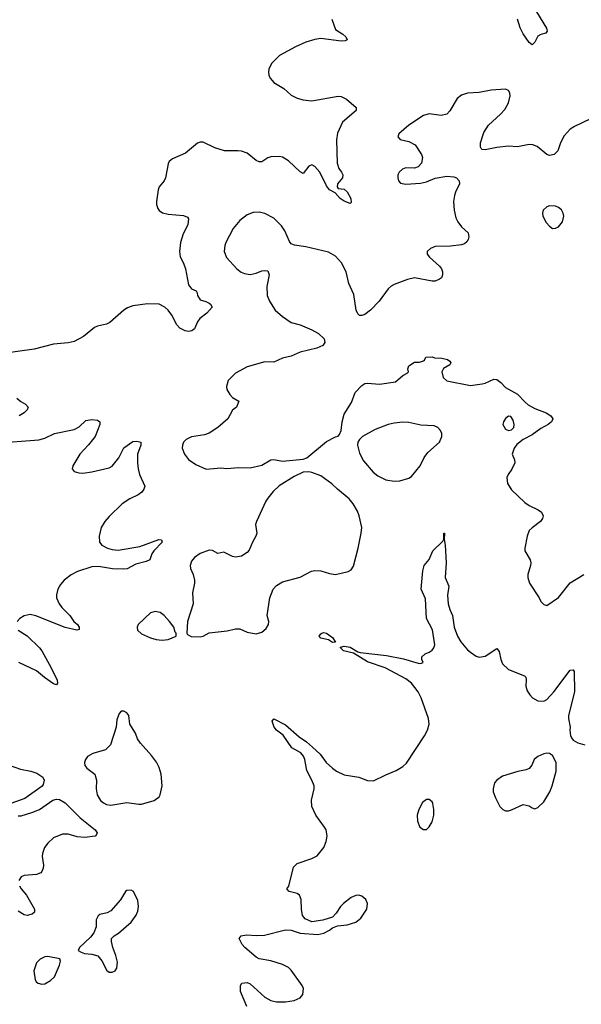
# Model space of a CAD drawing. Header units: inches. Extents: x 1449094 to 1618372, y 389908 to 534307.
# Tile 417 of 494: x 1603759 to 1607586, y 471923 to 478627. Entities that reach past the tile are written whole.
import ezdxf

# ---------------------------------------------------------------- set-up
doc = ezdxf.new("R2010")
doc.units = ezdxf.units.IN
doc.header["$MEASUREMENT"] = 0
doc.layers.add('B6407', color=7, linetype='Continuous')

msp = doc.modelspace()

# ---------------------------------------------------------------- linework, layer by layer
at = {"layer": 'B6407', "color": 5}
for points, elevation in [([(1607280.8, 478680.8), (1607348, 478570), (1607354, 478550), (1607343.5, 478536.5), (1607310, 478527), (1607290, 478516), (1607270, 478474), (1607250, 478456), (1607230, 478472), (1607190, 478531.6), (1607170, 478571.8), (1607151.3, 478631.3)], 520), ([(1605886, 478630), (1605910, 478560.7), (1605961, 478530), (1605981, 478510), (1605991.3, 478490), (1605977.3, 478482.7), (1605950, 478480.9), (1605810, 478499.1), (1605770, 478493.1), (1605710, 478474.5), (1605637.6, 478442.4), (1605530, 478384.2), (1605474.9, 478330), (1605456.4, 478290), (1605454.4, 478270), (1605456.4, 478250), (1605466, 478230), (1605490, 478200.5), (1605559.9, 478159.9), (1605610, 478112.7), (1605650, 478093.7), (1605690, 478081.1), (1605750, 478075.3), (1605930, 478106), (1605950, 478105.5), (1605986.6, 478086.6), (1606051.3, 478030), (1606051, 478010), (1605959.3, 477930), (1605925.1, 477854.9), (1605918.4, 477810), (1605922, 477650), (1605933.9, 477613.9), (1605952.2, 477590), (1605960.4, 477570), (1605959.3, 477550), (1605924, 477510), (1605922.8, 477490), (1605930, 477478), (1605970, 477474), (1605990, 477456.3), (1606015.8, 477410), (1606017.3, 477382.7), (1606010, 477375.3), (1605970, 477391.8), (1605942.9, 477410), (1605908.1, 477448.1), (1605870, 477468), (1605850, 477495.1), (1605804.4, 477590), (1605770, 477628.2), (1605750, 477639.6), (1605729, 477631), (1605690, 477579.3), (1605670, 477591.8), (1605590, 477666.6), (1605550, 477691.5), (1605530, 477696.9), (1605470, 477693.6), (1605450, 477687), (1605410, 477659.5), (1605390, 477660.7), (1605370, 477667.6), (1605310, 477718.7), (1605270, 477731.3), (1605244.7, 477735.3), (1605154.2, 477734.2), (1605090, 477754.5), (1605010, 477792.7), (1604990, 477792.7), (1604970, 477786), (1604890, 477719.5), (1604799.8, 477680.2), (1604778, 477662), (1604770, 477646), (1604753, 477550), (1604743.8, 477530), (1604710.4, 477490), (1604702.6, 477470), (1604691.8, 477390), (1604692.2, 477370), (1604700.9, 477340.9), (1604708.9, 477328.9), (1604732.8, 477312.8), (1604770, 477302.6), (1604874.9, 477294.9), (1604902.5, 477282.5), (1604910.4, 477270.4), (1604904.4, 477230), (1604872.2, 477170), (1604855.3, 477110), (1604848.9, 477050), (1604853.4, 477013.4), (1604875.5, 476970), (1604888.2, 476930), (1604910, 476821.6), (1604930, 476795.3), (1604960.7, 476780.7), (1604968.5, 476768.5), (1604970.4, 476750), (1604990, 476720.3), (1605028.5, 476708.5), (1605050, 476696.3), (1605058.8, 476690), (1605070.7, 476670), (1605034.8, 476630), (1604987.1, 476592.9), (1604970.3, 476569.7), (1604950, 476522), (1604932.3, 476507.7), (1604910, 476504.8), (1604887.9, 476508), (1604850, 476526.9), (1604829, 476549), (1604795.3, 476615.3), (1604770, 476649.7), (1604748, 476670), (1604710, 476689.8), (1604630, 476691.6), (1604530, 476678.2), (1604495, 476665), (1604470, 476649.7), (1604374.3, 476565.7), (1604350, 476553.3), (1604290, 476540.3), (1604270, 476531), (1604193.7, 476470), (1604130, 476437), (1604090, 476426.3), (1603990, 476418.2), (1603857.1, 476382.9), (1603630, 476352)], 520), ([(1607648.6, 477951.4), (1607539.3, 477900.7), (1607510, 477882), (1607470, 477836), (1607444.4, 477790), (1607426, 477734), (1607402, 477710), (1607370, 477703.7), (1607350, 477709.6), (1607284.5, 477764.5), (1607255.2, 477775.2), (1607230, 477778.4), (1607150, 477762.6), (1607090, 477766.3), (1607010, 477756.9), (1606930, 477740.7), (1606910, 477743.7), (1606902.7, 477750), (1606900.1, 477760.1), (1606899.6, 477790), (1606920.8, 477859.2), (1606952.7, 477910), (1607035.6, 477984.4), (1607063.8, 478016.2), (1607090, 478061), (1607101.6, 478110), (1607099.5, 478130), (1607090, 478145.2), (1607070, 478154), (1606971.9, 478148.1), (1606890, 478131.6), (1606810, 478127), (1606770, 478114), (1606740.5, 478090), (1606690, 478006), (1606670, 477983.6), (1606630, 477975.8), (1606550, 477985.4), (1606510, 477975.8), (1606410.7, 477910), (1606342.8, 477850), (1606334.8, 477830), (1606350.6, 477810.6), (1606410, 477798.7), (1606454.5, 477774.5), (1606497.6, 477710), (1606504.9, 477690), (1606498, 477650), (1606474.6, 477625.4), (1606450, 477617.6), (1606390, 477619.5), (1606366.8, 477610), (1606344, 477590), (1606334.8, 477570), (1606334.8, 477550), (1606341, 477530), (1606354, 477514), (1606390, 477506.4), (1606490, 477513.7), (1606530, 477523.7), (1606590, 477548.5), (1606670, 477561.3), (1606718, 477558), (1606736, 477550), (1606754, 477530), (1606756.3, 477510), (1606727.6, 477452.4), (1606721.3, 477430), (1606715.3, 477390), (1606718.7, 477330), (1606730, 477278), (1606743.8, 477250), (1606770, 477216.3), (1606816, 477176), (1606820.4, 477150), (1606815.3, 477130), (1606805.1, 477114.9), (1606790, 477102), (1606770, 477094), (1606695.6, 477084.4), (1606590, 477084.2), (1606557.3, 477070), (1606535.5, 477050), (1606534.9, 477030), (1606550.4, 477010), (1606619.1, 476950), (1606633.4, 476930), (1606640.5, 476910), (1606639.3, 476890), (1606632.7, 476870), (1606619.9, 476860.1), (1606590, 476847.6), (1606570, 476847.6), (1606450, 476869.5), (1606400.9, 476859.1), (1606310, 476824), (1606290, 476814), (1606270, 476794), (1606208, 476710), (1606150, 476649.4), (1606110, 476619.3), (1606090, 476613.2), (1606074, 476614), (1606064.1, 476624.1), (1606052.7, 476650), (1606036.6, 476756.6), (1606000.9, 476830), (1605983.6, 476910), (1605951, 476971), (1605910, 477018), (1605864.4, 477044.4), (1605710, 477079.8), (1605632, 477092), (1605610, 477100.5), (1605596.8, 477116.8), (1605566.4, 477190), (1605543.2, 477223.2), (1605490, 477276), (1605430, 477307.7), (1605390, 477317.2), (1605350, 477315.6), (1605310, 477299.1), (1605260.1, 477259.9), (1605214.6, 477205.4), (1605163.6, 477110), (1605156.5, 477090), (1605153.6, 477050), (1605169.3, 477009.3), (1605238.4, 476930), (1605268.3, 476908.3), (1605290, 476900.3), (1605330, 476893.4), (1605370, 476901.1), (1605410, 476917), (1605430, 476920.4), (1605450, 476916.3), (1605458, 476890), (1605443.9, 476810), (1605445, 476750), (1605460.3, 476710), (1605500.3, 476650), (1605550, 476605.3), (1605610, 476565.5), (1605670.3, 476550.3), (1605750, 476515.5), (1605796, 476490), (1605833.7, 476453.7), (1605838, 476430), (1605824.7, 476410), (1605784.7, 476390), (1605670, 476363.5), (1605610, 476336.2), (1605550, 476323.7), (1605490, 476296), (1605430, 476297), (1605310, 476263.6), (1605230, 476220.7), (1605179.1, 476170), (1605167.3, 476130), (1605170.6, 476110), (1605190, 476076), (1605210, 476056), (1605252, 476030), (1605236, 475990), (1605210, 475969.2), (1605177.6, 475910), (1605110.2, 475849.8), (1605050, 475812.3), (1605018.6, 475801.4), (1604930, 475787.7), (1604894, 475770), (1604876, 475750), (1604867.6, 475730), (1604867.4, 475710), (1604881.7, 475670), (1604910, 475632.4), (1604959.3, 475599.3), (1605030, 475567.4), (1605130, 475576.4), (1605170.4, 475570.4), (1605250, 475578), (1605330, 475575.5), (1605410, 475593), (1605470, 475630.4), (1605490, 475632.4), (1605550, 475622.3), (1605690, 475634), (1605716.6, 475643.4), (1605850, 475754.8), (1605910, 475786), (1605929, 475791), (1605938, 475802), (1605949, 475830), (1605956, 475890), (1605970, 475942), (1606019.7, 476020.3), (1606046, 476090), (1606090, 476136.3), (1606110, 476150.5), (1606130, 476153.4), (1606210, 476146.4), (1606319.5, 476160.5), (1606370, 476204.7), (1606400.4, 476219.6), (1606408, 476230), (1606404, 476250), (1606410, 476271), (1606450, 476294.8), (1606484, 476296), (1606510, 476304.7), (1606518, 476310), (1606526, 476330), (1606569.1, 476330.9), (1606586, 476326), (1606636.4, 476323.6), (1606674.4, 476314.4), (1606690, 476302), (1606696, 476290), (1606690, 476278), (1606646.8, 476253.2), (1606634.8, 476230), (1606644.9, 476190), (1606670, 476168.2), (1606830, 476136.4), (1606910, 476147.2), (1606930, 476152), (1606990, 476179.5), (1607010, 476177.6), (1607037.3, 476157.3), (1607070, 476123.8), (1607150, 476078), (1607202.3, 476022.3), (1607224.6, 476004.6), (1607270, 475980.4), (1607346, 475950), (1607378.8, 475930), (1607390.8, 475910), (1607382.8, 475890), (1607361, 475870), (1607310, 475843.6), (1607250, 475799.6), (1607190, 475769.6), (1607146.1, 475733.9), (1607128.8, 475710), (1607114, 475670), (1607130.4, 475630), (1607132, 475610), (1607113.3, 475566.7), (1607086.4, 475530), (1607079.5, 475510), (1607083.7, 475470), (1607110, 475425.5), (1607200.5, 475340.5), (1607230, 475319.5), (1607290.8, 475290), (1607313.5, 475273.5), (1607324.9, 475250), (1607322, 475230), (1607307.7, 475210), (1607251.5, 475168.5), (1607231.6, 475148.4), (1607217, 475110), (1607201.6, 475030), (1607201.6, 475010), (1607236.3, 474950), (1607242, 474930), (1607240.5, 474910), (1607222.4, 474850), (1607221.3, 474830), (1607232.2, 474790), (1607299.1, 474690), (1607310, 474666), (1607330, 474644.7), (1607350, 474638), (1607430, 474693.4), (1607510, 474793), (1607603.7, 474850)], 540), ([(1603740.5, 476050), (1603767.4, 476027.4), (1603799.1, 476010), (1603816.4, 475990), (1603810.3, 475970), (1603790.3, 475950), (1603755.3, 475930)], 520), ([(1603590, 475744.2), (1603890, 475766.5), (1603930, 475778.6), (1603997.2, 475810), (1604130, 475837.7), (1604163.8, 475856.2), (1604210, 475898.3), (1604250, 475904.4), (1604290, 475900.3), (1604305.5, 475890), (1604305.7, 475870), (1604272.9, 475790), (1604227.4, 475732.6), (1604169.1, 475670), (1604120.5, 475590), (1604117.3, 475570), (1604130.5, 475550.5), (1604161.7, 475541.7), (1604190, 475540.4), (1604250, 475548.8), (1604370, 475576.4), (1604390, 475588.2), (1604435.4, 475644.6), (1604470, 475712), (1604530, 475755.5), (1604558.5, 475758.5), (1604584.7, 475750), (1604585.5, 475730), (1604562.6, 475670), (1604563.1, 475610), (1604566, 475570), (1604576.5, 475530), (1604612.4, 475450), (1604606, 475430), (1604590.5, 475410), (1604567, 475393), (1604510, 475365.7), (1604456.4, 475330), (1604370, 475245.6), (1604340.4, 475210), (1604315.5, 475170), (1604300.4, 475110), (1604304.2, 475070), (1604319.3, 475050), (1604358, 475030), (1604390, 475020.2), (1604430, 475015.2), (1604578.7, 475041.3), (1604707.7, 475087.7), (1604726.4, 475086.4), (1604730.5, 475070.5), (1604673.1, 475010), (1604660.3, 474990), (1604644.9, 474950), (1604622, 474938), (1604550, 474920.7), (1604490.7, 474889.3), (1604470, 474885.4), (1604391.4, 474888.6), (1604296.3, 474903.7), (1604250, 474901.7), (1604153.1, 474870), (1604110, 474846.5), (1604062.4, 474810), (1604038, 474782), (1604018.2, 474750), (1604009.4, 474710.6), (1604011.1, 474690), (1604028.3, 474650), (1604045.9, 474625.9), (1604100.3, 474570), (1604129, 474529), (1604152.4, 474510), (1604164.9, 474490), (1604164.7, 474475.3), (1604148, 474470), (1604070, 474488.3), (1603870, 474568.7), (1603830, 474577.7), (1603790, 474568.6), (1603760.3, 474550), (1603741.1, 474530)], 520), ([(1605307.9, 471907.9), (1605263.7, 472010), (1605264, 472050), (1605274, 472066), (1605309.1, 472070.9), (1605330, 472062.8), (1605430, 471970.5), (1605470, 471948), (1605510, 471939.1), (1605570, 471939.1), (1605630, 471948), (1605670, 471967.3), (1605689.3, 471990), (1605692, 472030), (1605684.5, 472050), (1605610, 472155.6), (1605590, 472172.8), (1605550, 472194), (1605470, 472218), (1605391.7, 472231.7), (1605370, 472243.7), (1605293.2, 472310), (1605276, 472330), (1605254, 472370), (1605268, 472390), (1605304.5, 472395.5), (1605370.4, 472390.4), (1605426.2, 472393.8), (1605570.7, 472430.7), (1605607.9, 472427.9), (1605670, 472408), (1605790, 472398.8), (1605831.7, 472408.3), (1605870, 472427.3), (1605890, 472442.8), (1605923.7, 472456.3), (1605990, 472463.8), (1606050, 472481.6), (1606084.5, 472510), (1606123.7, 472570), (1606129.2, 472610), (1606116.6, 472636.6), (1606090, 472659.3), (1606070, 472666.6), (1606050, 472664.5), (1606017.3, 472650), (1605964.9, 472610), (1605945.5, 472590), (1605916.1, 472543.9), (1605890, 472517.2), (1605824.5, 472495.5), (1605750, 472485.2), (1605704.5, 472504.5), (1605687, 472527), (1605678.4, 472570), (1605677.7, 472637.7), (1605666.6, 472666.6), (1605650, 472676.4), (1605596, 472690), (1605579, 472710), (1605592.2, 472727.7), (1605624.1, 472855.9), (1605650, 472882), (1605750, 472916.4), (1605786.3, 472933.7), (1605832, 472990), (1605847.7, 473032.3), (1605853.3, 473070), (1605846.9, 473110), (1605837.2, 473130), (1605776.8, 473210), (1605750.5, 473270), (1605747.4, 473312.6), (1605766.8, 473390), (1605764.8, 473410), (1605749.8, 473450), (1605715.6, 473515.6), (1605702.3, 473590), (1605693, 473613), (1605674.5, 473634.5), (1605613, 473670), (1605554.6, 473754.6), (1605509.2, 473790), (1605492.7, 473810), (1605479.3, 473850), (1605490, 473866), (1605570, 473824.9), (1605663.2, 473743.2), (1605713, 473710), (1605754.5, 473674.5), (1605805.7, 473625.7), (1605848.4, 473570), (1605890.5, 473530), (1605917.3, 473510), (1605970, 473484.9), (1606070.4, 473470.4), (1606130, 473447.3), (1606170, 473445.5), (1606253.7, 473486.3), (1606325.2, 473514.8), (1606370, 473542.3), (1606395.5, 473564.5), (1606518.3, 473750), (1606538.4, 473790), (1606548.6, 473830), (1606543.8, 473870), (1606494.3, 474010), (1606475, 474050), (1606430, 474108.9), (1606390, 474139.1), (1606250, 474213.8), (1606130, 474255.6), (1606032.9, 474312.9), (1605966.6, 474330), (1605945.2, 474350), (1605945.2, 474354.8), (1605970, 474360.5), (1606010, 474353.7), (1606062.8, 474322.8), (1606078.7, 474318.7), (1606258.3, 474298.3), (1606374.7, 474274.7), (1606474.8, 474245.2), (1606490, 474244), (1606508, 474250), (1606499, 474270), (1606499.3, 474290), (1606522.7, 474310), (1606550, 474320.8), (1606570, 474334.7), (1606581, 474350), (1606587.6, 474370), (1606572.2, 474472.2), (1606531.8, 474550), (1606525, 474685), (1606494.7, 474750), (1606506.3, 474873.7), (1606515.3, 474910), (1606549.2, 474950.8), (1606575.3, 475010), (1606643.1, 475076.9), (1606648.9, 475091.1), (1606650, 475132), (1606654, 475130), (1606652, 475088), (1606658.8, 475050), (1606666, 474930), (1606658.7, 474830), (1606682.4, 474770), (1606675.2, 474710), (1606679.6, 474650), (1606690.2, 474610.2), (1606708.7, 474570), (1606720.5, 474490), (1606743.1, 474430), (1606766, 474390), (1606810, 474337.1), (1606830, 474320.5), (1606870, 474294), (1606890, 474287.3), (1606930, 474293), (1607010, 474346.8), (1607026, 474326), (1607037, 474270), (1607050, 474240.7), (1607090, 474203.8), (1607198.8, 474158.8), (1607206.8, 474150), (1607210, 474134), (1607207.7, 474090), (1607216.7, 474056.7), (1607234, 474030), (1607254, 474010), (1607290, 473990.4), (1607330, 473987.4), (1607350, 473997.6), (1607398.9, 474050), (1607510, 474197.3), (1607530, 474201), (1607536.3, 474190), (1607540.4, 474050), (1607499.3, 473890), (1607499.3, 473870), (1607510.4, 473810), (1607508.2, 473790), (1607512.8, 473752.8), (1607518, 473738), (1607530, 473721), (1607563, 473703), (1607610, 473690.7)], 520), ([(1603748.8, 474470), (1603811.1, 474431.1), (1603894.4, 474350), (1603909.3, 474329.3), (1603974.3, 474214.3), (1604013.8, 474130), (1604018, 474110), (1604010, 474098.4), (1603990, 474106), (1603927.5, 474147.5), (1603873.1, 474193.1), (1603753, 474250)], 520), ([(1603650, 473565.2), (1603765.1, 473525.1), (1603836, 473510), (1603876, 473496), (1603917.1, 473470), (1603926, 473450), (1603919.2, 473420.8), (1603911.6, 473408.4), (1603794.6, 473325.4), (1603698, 473290)], 520), ([(1603750, 473205.3), (1603770, 473207.2), (1603842, 473230), (1603893.2, 473250), (1603986, 473314), (1604010, 473320.4), (1604030, 473316.4), (1604070, 473294.4), (1604171.8, 473191.8), (1604274.4, 473110), (1604287.7, 473090), (1604278.8, 473070), (1604272.8, 473067.2), (1604202.3, 473057.7), (1604150, 473063.5), (1604090, 473081.4), (1604050, 473082.4), (1603990, 473056), (1603950, 473021.3), (1603929.2, 472990), (1603915.2, 472950), (1603912.3, 472930), (1603922.4, 472870), (1603920.2, 472850), (1603910, 472826.6), (1603902.8, 472817.3), (1603873.7, 472806.3), (1603790, 472800.9), (1603768.7, 472791.3), (1603753.2, 472766.8)], 520), ([(1603757.1, 472730), (1603768.4, 472710), (1603805.8, 472665.9), (1603859.1, 472570), (1603859.1, 472550), (1603843.4, 472536.6), (1603810, 472527.6), (1603790, 472531.8), (1603750, 472557.4)], 520)]:
    msp.add_lwpolyline(points, dxfattribs=dict(at, elevation=elevation))
for points, elevation in [([(1607370, 477359.3), (1607350, 477352.7), (1607326.8, 477330), (1607320.7, 477310), (1607324, 477290), (1607346.4, 477246.4), (1607370, 477221), (1607390, 477206), (1607410, 477206.8), (1607430, 477216), (1607458, 477250), (1607466.6, 477290), (1607462.7, 477310), (1607450, 477332.7), (1607430, 477349.3), (1607410, 477358)], 560), ([(1607090, 475927), (1607070, 475911.8), (1607055.3, 475890), (1607050.3, 475870), (1607070, 475839.2), (1607090, 475829.4), (1607110, 475834), (1607126, 475850), (1607127.8, 475870), (1607121.3, 475901.3), (1607106.3, 475926.3)], 540), ([(1606370, 475886.9), (1606310, 475881.1), (1606269.1, 475870.9), (1606182, 475838), (1606096, 475790), (1606074.8, 475770), (1606062.8, 475750), (1606060.7, 475730), (1606075.6, 475675.6), (1606102.6, 475622.6), (1606167.3, 475547.3), (1606200.6, 475520.6), (1606253.3, 475493.3), (1606310, 475484.9), (1606350, 475488.4), (1606410, 475505.5), (1606430, 475517.3), (1606487.8, 475590), (1606514.3, 475645.7), (1606539.7, 475680.3), (1606619.3, 475750), (1606635.1, 475790), (1606634.5, 475810), (1606626, 475830), (1606609, 475850), (1606582.5, 475862.5), (1606492.5, 475867.5), (1606410, 475884)], 540), ([(1605730, 475549.2), (1605690, 475546), (1605630, 475516.3), (1605527.1, 475452.9), (1605486, 475414), (1605450.3, 475370), (1605436.9, 475350), (1605372.2, 475210), (1605366, 475190), (1605375.3, 475130), (1605368.5, 475110), (1605344.6, 475070), (1605323.8, 475016.2), (1605310, 474998.4), (1605270, 474974), (1605230, 474967.8), (1605210, 474971.6), (1605150, 475000.7), (1605110, 474993.2), (1605073.8, 475013.8), (1605050, 475016.2), (1604990, 474991.5), (1604950, 474964.5), (1604930, 474941.2), (1604921.6, 474910), (1604923.8, 474890), (1604942, 474850), (1604950.6, 474810), (1604950.5, 474790), (1604935.9, 474724.1), (1604942.4, 474650), (1604902.4, 474530), (1604898, 474450), (1604902, 474442), (1604927.7, 474427.7), (1604990, 474424.9), (1605010, 474430.7), (1605050, 474452.7), (1605172.9, 474467.1), (1605230, 474480.5), (1605259.1, 474479.1), (1605310, 474456), (1605370, 474444.7), (1605410, 474456), (1605438.9, 474481.1), (1605455.1, 474510), (1605456, 474530), (1605446.6, 474570), (1605463.6, 474690), (1605487.3, 474750), (1605510, 474775.5), (1605550, 474799.3), (1605670, 474830.4), (1605748.6, 474871.4), (1605770, 474877), (1605810, 474873.7), (1605870, 474855.3), (1605910, 474850.4), (1605998, 474870), (1606018.7, 474881.3), (1606033.3, 474906.7), (1606066, 475030), (1606086.6, 475130), (1606089.7, 475170), (1606072.8, 475250), (1606061.7, 475281.7), (1606031.2, 475331.2), (1606003.9, 475363.9), (1605924, 475430), (1605886.8, 475466.8), (1605810, 475521.2), (1605750, 475545.2)], 540), ([(1604682.4, 474597.6), (1604650.4, 474589.6), (1604566, 474510), (1604559.3, 474490), (1604563, 474470), (1604590, 474446), (1604650, 474419.1), (1604690, 474408), (1604730, 474402), (1604770, 474406.8), (1604826, 474430), (1604826, 474450), (1604818, 474458), (1604809, 474490), (1604780.9, 474530), (1604744.5, 474570), (1604716, 474590)], 540), ([(1605890, 474387.6), (1605863.9, 474403.9), (1605810, 474417.2), (1605799.3, 474430), (1605810, 474446), (1605818, 474450), (1605830, 474454), (1605850, 474450.8), (1605890, 474420.7), (1605910, 474388.7)], 520), ([(1604470, 473918), (1604450, 473918), (1604436.9, 473903.1), (1604420.7, 473859.3), (1604416.3, 473810), (1604378, 473690), (1604343.8, 473656.2), (1604258.8, 473630), (1604222, 473610), (1604206.7, 473590), (1604201.3, 473570), (1604203.1, 473550), (1604217.3, 473530), (1604270.4, 473490), (1604282, 473450), (1604280.3, 473390), (1604287.4, 473350), (1604310, 473310.5), (1604330, 473294), (1604350, 473283.7), (1604379.2, 473279.2), (1604490, 473297.4), (1604570, 473285.7), (1604590, 473286.7), (1604675.3, 473310), (1604710, 473336), (1604717, 473350), (1604729.6, 473410), (1604723.6, 473490), (1604710, 473535.3), (1604691.4, 473571.4), (1604658, 473618), (1604581.4, 473701.5), (1604562, 473730), (1604549.4, 473770), (1604509.4, 473830), (1604504, 473890), (1604490, 473908.7)], 540), ([(1607350, 473633.6), (1607330, 473629.5), (1607290, 473609.4), (1607264.9, 473590), (1607248, 473552), (1607230.4, 473529.6), (1607210, 473519.5), (1607152.3, 473507.7), (1607050, 473475.4), (1607010.4, 473450), (1606994.9, 473430), (1606984.6, 473390), (1606986.3, 473370), (1607000.3, 473330), (1607030, 473270.8), (1607050.3, 473250.3), (1607070, 473241.3), (1607090, 473240.3), (1607110, 473247), (1607190, 473282.4), (1607230, 473274.9), (1607250, 473260.7), (1607270, 473254.8), (1607290, 473262.8), (1607330, 473300.7), (1607371, 473369), (1607387.6, 473410), (1607413.6, 473510), (1607414.5, 473570), (1607390, 473618), (1607370, 473631.6)], 520), ([(1606550, 473318.4), (1606530, 473318.4), (1606503.4, 473296.6), (1606478, 473250), (1606467.6, 473210), (1606470.3, 473170), (1606486.7, 473130), (1606510, 473113), (1606530, 473113), (1606550, 473130.6), (1606570, 473164.9), (1606582, 473210), (1606582, 473250), (1606574.5, 473290), (1606570, 473300.9)], 520), ([(1604519.3, 472699.3), (1604490, 472698), (1604480.7, 472690), (1604446.5, 472633.5), (1604380.9, 472559.1), (1604354.7, 472545.3), (1604306, 472534), (1604293.7, 472526.3), (1604281.1, 472498.9), (1604280.5, 472450), (1604265.5, 472410), (1604240.7, 472379.3), (1604166, 472310), (1604158, 472290), (1604177.3, 472277.3), (1604202, 472270), (1604250, 472264.4), (1604292.2, 472252.2), (1604319.9, 472219.9), (1604353.7, 472153.7), (1604370, 472141), (1604390, 472140.7), (1604410, 472150.8), (1604420.7, 472170), (1604425.1, 472210), (1604415.3, 472255.3), (1604393.2, 472310), (1604384, 472350), (1604384, 472370), (1604402, 472390), (1604431.9, 472408.1), (1604518.3, 472481.7), (1604553.2, 472530), (1604563.2, 472556.8), (1604569.3, 472590), (1604565.2, 472630), (1604534, 472690)], 540), ([(1603950, 472248), (1603930, 472245.1), (1603898, 472230), (1603874.7, 472205.3), (1603856.5, 472150), (1603863.7, 472090), (1603874.1, 472074.1), (1603886.1, 472066.1), (1603910, 472060.9), (1603930, 472063.2), (1603970, 472084), (1603995.6, 472110), (1604031.6, 472190), (1604036.5, 472216.5), (1604032.5, 472232.5)], 540)]:
    msp.add_lwpolyline(points, close=True, dxfattribs=dict(at, elevation=elevation))

doc.saveas('drawing.dxf')
